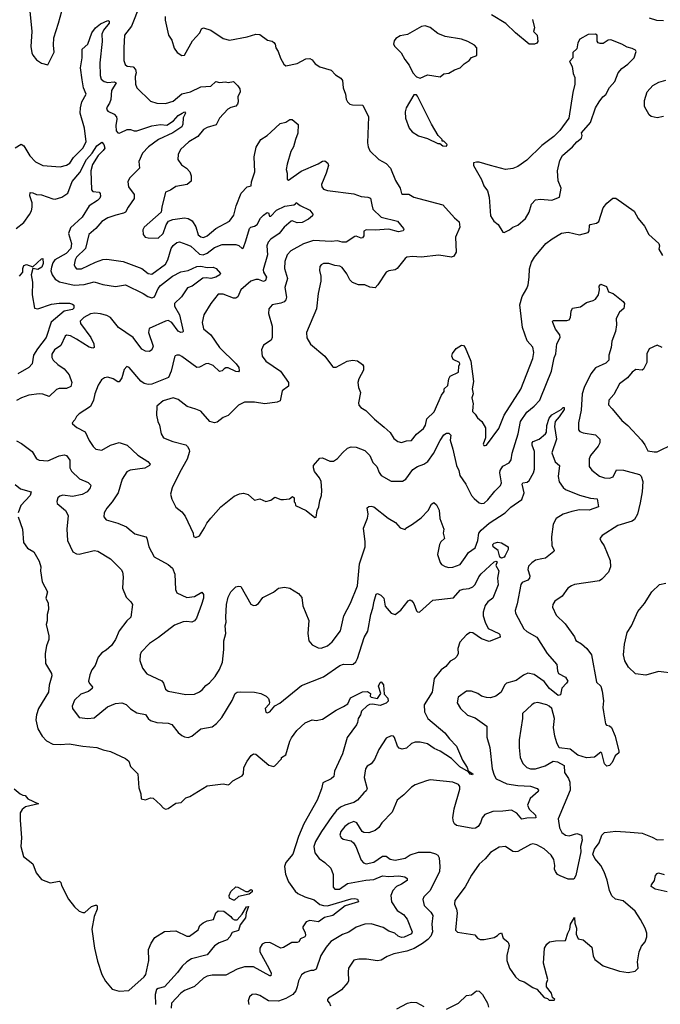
# Model space of a CAD drawing. Extents: x 2086813 to 2278017, y 548126 to 753336.
# Tile 451 of 461: x 2204701 to 2209811, y 734047 to 741899. Entities that reach past the tile are written whole.
import ezdxf

# ---------------------------------------------------------------- set-up
doc = ezdxf.new("R2010")
doc.units = 0

msp = doc.modelspace()

# ---------------------------------------------------------------- linework, layer by layer
at = {"layer": '0CON10XD'}
for points in [[(2204779.2, 741995), (2204797.1, 741805), (2204790, 741685), (2204797.5, 741635), (2204806, 741615), (2204835, 741580), (2204875, 741553.3), (2204925, 741540), (2204975, 741640), (2204970.6, 741695), (2204974.4, 741755), (2205009.1, 741870.9), (2205050.6, 742015)], [(2205658.1, 742015), (2205593.4, 741846.6), (2205535.7, 741775), (2205530.5, 741675), (2205532.5, 741575), (2205542.2, 741542.2), (2205557.7, 741527.7), (2205605, 741523.8), (2205625, 741502.5), (2205629.4, 741475), (2205622.5, 741445), (2205624.4, 741385), (2205635.8, 741355), (2205745, 741250.6), (2205794.6, 741234.6), (2205865, 741230), (2205925, 741249.4), (2205995, 741307.7), (2206063.8, 741325), (2206145, 741362.9), (2206225, 741368.6), (2206265, 741406.2), (2206295, 741399.2), (2206343.1, 741403.1), (2206365, 741399.4), (2206407.5, 741405), (2206441.7, 741371.7), (2206457, 741347), (2206460, 741325), (2206442, 741285), (2206444.2, 741245), (2206439.2, 741225), (2206425, 741210), (2206385, 741200), (2206361.2, 741185), (2206293.3, 741115), (2206268.3, 741061.7), (2206195, 741040), (2206167, 741023), (2206122.9, 740967.1), (2206049.2, 740925), (2205984.2, 740865), (2205965.8, 740825), (2205962, 740785), (2205991.7, 740741.7), (2206032.5, 740715), (2206058.8, 740685), (2206068.8, 740655), (2206067.7, 740612.3), (2206037.5, 740585), (2205945, 740568.8), (2205905, 740540), (2205865, 740522.5), (2205833.8, 740405), (2205830, 740365), (2205693.8, 740245), (2205683.6, 740223.6), (2205686.7, 740186.7), (2205702.5, 740165), (2205725, 740158.8), (2205805, 740157.5), (2205846.1, 740195), (2205868.1, 740261.9), (2205888.7, 740291.3), (2205923.5, 740306.5), (2206015, 740319.3), (2206045, 740313.1), (2206075.6, 740295), (2206105, 740246), (2206125, 740184.5), (2206145, 740166.1), (2206167.3, 740162.7), (2206195.5, 740175), (2206265.6, 740235), (2206375, 740293.6), (2206408.8, 740341.2), (2206428.8, 740415), (2206466.9, 740515), (2206515, 740565.7), (2206546.4, 740573.6), (2206548.9, 740605), (2206575.4, 740685), (2206570, 740805), (2206588, 740882), (2206625.4, 740944.6), (2206675.8, 740975), (2206705, 741002.5), (2206779.2, 741070.8), (2206825, 741081.2), (2206855, 741102.5), (2206875, 741102.5), (2206922.7, 741062.7), (2206919.5, 740995), (2206899.5, 740945), (2206885.6, 740885), (2206863.3, 740846.7), (2206833.4, 740746.6), (2206826.1, 740705), (2206833.6, 740675), (2206835, 740623.8), (2206845, 740620), (2206945, 740691.1), (2207081.7, 740748.3), (2207115, 740770), (2207135, 740773.3), (2207157.5, 740755), (2207163.3, 740735), (2207146.4, 740675), (2207109.4, 740585), (2207110.8, 740565), (2207125, 740548), (2207155, 740535.7), (2207365, 740510), (2207425, 740488), (2207477.5, 740485), (2207498.8, 740475), (2207508.6, 740421.4), (2207517, 740387), (2207585, 740324.5), (2207715, 740292.9), (2207763.3, 740235), (2207765.8, 740225), (2207760, 740215), (2207723.3, 740206.7), (2207645, 740228.7), (2207535, 740219.5), (2207465, 740224), (2207446.1, 740213.9), (2207446.2, 740175), (2207435, 740158.8), (2207425, 740156.7), (2207385, 740173.8), (2207375, 740171.2), (2207304.3, 740124.3), (2207274.3, 740124.3), (2207235, 740134.2), (2207185, 740130.6), (2207045, 740137.5), (2206965, 740112.1), (2206863, 740057), (2206835.6, 740025), (2206815, 739970), (2206813.5, 739915), (2206838.2, 739835), (2206815.6, 739764.4), (2206828.9, 739685), (2206823.1, 739665), (2206810.1, 739649.9), (2206785, 739638.2), (2206715.8, 739624.2), (2206687.3, 739592.7), (2206684.3, 739555), (2206714.4, 739455), (2206715.4, 739364.6), (2206705.5, 739344.5), (2206646.1, 739303.9), (2206628.8, 739265), (2206634.2, 739215), (2206665, 739176.2), (2206780, 739095), (2206845.6, 739005), (2206844.4, 738975.6), (2206795, 738940), (2206779.3, 738860.7), (2206755, 738848.5), (2206655, 738834.4), (2206575, 738849.5), (2206495, 738850), (2206445.7, 738824.3), (2206365, 738743.8), (2206323.9, 738726.1), (2206275, 738688.8), (2206255.9, 738684.1), (2206216.7, 738695), (2206145, 738776.7), (2206105, 738792.5), (2206036.2, 738815), (2205965, 738871.2), (2205923.9, 738883.9), (2205845, 738860), (2205795, 738816.7), (2205791.4, 738745), (2205801.4, 738695), (2205816, 738665), (2205828.8, 738595), (2205849.2, 738565), (2205922.5, 738535), (2206025, 738508.1), (2206040, 738495), (2206052.1, 738472.1), (2206054.3, 738455), (2206036.3, 738393.7), (2205978.7, 738291.3), (2205918, 738165), (2205904, 738115), (2205913.8, 738075), (2205945, 738012.5), (2205993.8, 737975), (2206019.7, 737939.7), (2206083.3, 737805), (2206087, 737777), (2206105, 737770), (2206135, 737783.3), (2206174.1, 737845.9), (2206194, 737885), (2206224.2, 737925), (2206305, 738014.2), (2206411.3, 738098.7), (2206455, 738118), (2206485, 738124), (2206522.3, 738112.3), (2206575, 738067.5), (2206615, 738077.5), (2206665, 738057.5), (2206705, 738066), (2206735, 738090), (2206785, 738073.3), (2206805, 738073.3), (2206851.7, 738078.3), (2206876.4, 738096.4), (2206890, 738085), (2206890, 738055), (2206897, 738047), (2206900, 738025), (2206985, 737983.8), (2207055, 737930), (2207065, 737932.5), (2207072.5, 737985), (2207085.7, 738015), (2207094.4, 738065.6), (2207108.6, 738105), (2207111.9, 738145), (2207104.4, 738215), (2207091.4, 738245), (2207051.9, 738295), (2207043.6, 738325), (2207045.6, 738345), (2207095, 738402), (2207115, 738404), (2207175, 738379.4), (2207205, 738379.4), (2207235, 738399.2), (2207274.4, 738445), (2207315, 738481.4), (2207345, 738491.9), (2207385, 738489.2), (2207454.5, 738464.5), (2207493.2, 738423.2), (2207516.8, 738366.8), (2207550, 738335), (2207568.3, 738288.3), (2207585, 738264.2), (2207665, 738218.1), (2207755, 738218.1), (2207780.6, 738235), (2207837, 738313), (2207875, 738336.7), (2207925, 738353.8), (2207955.5, 738375), (2208001, 738439), (2208055, 738544.2), (2208085, 738587.1), (2208105, 738602.5), (2208125, 738602.5), (2208140.8, 738585), (2208134, 738545), (2208156.2, 738475), (2208184.4, 738345), (2208203.4, 738303.4), (2208211.9, 738265), (2208260, 738195), (2208305, 738103.3), (2208325, 738080), (2208365, 738046), (2208385, 738040.8), (2208405, 738044.2), (2208435, 738070), (2208490.6, 738139.4), (2208536.6, 738183.4), (2208544.3, 738205.7), (2208531.1, 738285), (2208533.1, 738305), (2208555, 738337.5), (2208604.2, 738365), (2208621.5, 738388.5), (2208628.5, 738441.5), (2208677.9, 738595), (2208695.3, 738695), (2208745, 738769.5), (2208805, 738816.7), (2208848.5, 738865), (2208858.1, 738885), (2208943.1, 739095), (2208965, 739202.5), (2208977.1, 739235), (2208986, 739315), (2209011.2, 739365), (2209008.8, 739385), (2208975, 739430), (2208953.1, 739483.1), (2208950, 739495), (2208958.8, 739501.2), (2209065, 739500.6), (2209084.3, 739505.7), (2209094.3, 739525), (2209100.8, 739575), (2209111.4, 739598.6), (2209175, 739610), (2209222.5, 739645), (2209275, 739658.8), (2209295, 739670), (2209318.8, 739705), (2209326.2, 739745), (2209323.3, 739775), (2209335, 739788.8), (2209381.7, 739771.7), (2209397.5, 739727.5), (2209435, 739716.7), (2209515, 739652), (2209525.8, 739635), (2209520, 739595), (2209484.4, 739565.6), (2209457.5, 739515), (2209460, 739465), (2209453, 739413), (2209424, 739335), (2209418, 739285), (2209400.8, 739225), (2209399.2, 739185), (2209375, 739159.4), (2209295, 739121.9), (2209256, 739074), (2209203.5, 738965), (2209186.2, 738915), (2209180, 738785), (2209158.1, 738685), (2209157.7, 738627.7), (2209170, 738615), (2209194.4, 738604.4), (2209295, 738588.6), (2209328.8, 738555), (2209327.1, 738525), (2209315, 738496.7), (2209255, 738423.8), (2209243.4, 738396.6), (2209244, 738335), (2209265, 738306), (2209325, 738260), (2209364.6, 738244.6), (2209405, 738241.8), (2209435, 738253.8), (2209461.7, 738308.3), (2209516.1, 738306.1), (2209645, 738272.5), (2209657.8, 738257.8), (2209670, 738215), (2209665.9, 738134.1), (2209651.3, 738045), (2209628.8, 737955), (2209605, 737914.4), (2209585, 737898.9), (2209472.5, 737865), (2209346.2, 737785), (2209329.3, 737760.7), (2209337.7, 737737.7), (2209362.7, 737702.7), (2209409.4, 737585), (2209414.4, 737535), (2209397.6, 737492.4), (2209345, 737436.2), (2209325, 737424), (2209125, 737395.8), (2209102.5, 737385), (2209072.5, 737365), (2209028.3, 737301.7), (2208968.8, 737261.2), (2208953.8, 737235), (2208950, 737215), (2208980.9, 737150.9), (2209052.3, 737082.3), (2209126.1, 736976.1), (2209137.7, 736947.7), (2209181.5, 736921.5), (2209225, 736883.1), (2209262.2, 736835), (2209301.4, 736615), (2209335, 736583.3), (2209347.1, 736545), (2209356.8, 736466.8), (2209352.9, 736415), (2209357.9, 736377.9)], [(2205862.5, 741925), (2205860.8, 741895), (2205886.7, 741775), (2205914, 741735), (2205931.7, 741671.7), (2205957.7, 741637.7), (2205995, 741613.3), (2206015, 741616.7), (2206079.5, 741730.5), (2206136.7, 741795), (2206151.2, 741825), (2206166.2, 741833.8), (2206225, 741815.5), (2206325, 741748.9), (2206375, 741735.7), (2206515, 741762.9), (2206585, 741784.2), (2206615, 741782), (2206677.5, 741735), (2206715, 741726.7), (2206727.7, 741717.7), (2206737.5, 741705), (2206743.8, 741675), (2206763.8, 741645), (2206782, 741592), (2206806.7, 741545), (2206825, 741530), (2206915, 741548.8), (2206982.3, 741587.7), (2207015, 741590.8), (2207035, 741578), (2207057.5, 741547.5), (2207095, 741522.9), (2207185, 741495.7), (2207220.7, 741460.7), (2207263.2, 741433.2), (2207274.5, 741414.5), (2207281.2, 741355), (2207300.9, 741305), (2207305.6, 741265), (2207315, 741243.3), (2207335, 741226.7), (2207355, 741221.2), (2207438.3, 741218.3), (2207482, 741125), (2207474.2, 740915.8), (2207480, 740885), (2207495, 740852), (2207565, 740784.2), (2207625, 740752.9), (2207657.5, 740715), (2207697.3, 740617.3), (2207735.9, 740555.9), (2207745, 740513.3), (2207755, 740506.7), (2207803.6, 740506.4), (2207845, 740484), (2207884.3, 740474.3), (2208075, 740423.3), (2208168.8, 740318.8), (2208207, 740287), (2208211.8, 740245), (2208177.5, 740165), (2208183.6, 740046.4), (2208165, 740012.5), (2208145, 740004), (2208045, 740022), (2207904.2, 740004.2), (2207835, 740009.5), (2207790, 740005), (2207776, 739995), (2207712.5, 739915), (2207695, 739904), (2207645, 739896), (2207623.8, 739885), (2207556.6, 739783.4), (2207535, 739761.2), (2207495, 739766.7), (2207455, 739783.3), (2207403.6, 739783.6), (2207355, 739802.5), (2207333.3, 739825), (2207311.2, 739871.2), (2207274.1, 739924.1), (2207254.1, 739934.1), (2207215, 739938), (2207166.4, 739953.6), (2207125, 739953.8), (2207105, 739943.3), (2207095, 739930), (2207092.3, 739897.7), (2207102.9, 739855), (2207102.9, 739815), (2207082.5, 739715), (2207067.2, 739592.8), (2206988, 739405), (2206991.7, 739361.7), (2207021.2, 739311.2), (2207135.7, 739215.7), (2207195, 739132.5), (2207205, 739127.5), (2207225, 739126.7), (2207314.2, 739175.8), (2207355, 739183.8), (2207395, 739178.8), (2207435, 739150), (2207444, 739135), (2207441.9, 739105), (2207404.7, 739035.3), (2207398.9, 739005), (2207404, 738965), (2207418, 738925), (2207403.6, 738843.6), (2207406.7, 738825), (2207422.5, 738805), (2207462.7, 738782.7), (2207532, 738712), (2207608.5, 738648.5), (2207655, 738608), (2207685, 738558), (2207715.8, 738535.8), (2207745, 738528), (2207785, 738540), (2207825, 738543.3), (2207865.8, 738594.2), (2207922.1, 738637.9), (2207938, 738665), (2207948.6, 738715), (2208008.1, 738771.9), (2208066, 738904), (2208087.5, 738935), (2208087.5, 738955), (2208117.1, 738982.9), (2208124.5, 739035.5), (2208133.4, 739056.6), (2208201.7, 739088.3), (2208202.5, 739135), (2208212.5, 739155), (2208210, 739165), (2208159.1, 739189.1), (2208147.9, 739215), (2208154.1, 739235.9), (2208183, 739277), (2208225, 739304.4), (2208240.7, 739300.7), (2208254.7, 739284.7), (2208298.1, 739175), (2208321.4, 739015), (2208310, 738955), (2208319.2, 738915), (2208306.1, 738883.9), (2208316.7, 738836.7), (2208314.5, 738815.5), (2208312.5, 738775), (2208334.4, 738754.4), (2208351.2, 738725), (2208386, 738696), (2208415.7, 738645), (2208415.9, 738564.1), (2208396.7, 738515), (2208402.7, 738502.7), (2208415, 738502), (2208425, 738506.7), (2208521.7, 738638.3), (2208564.5, 738745.5), (2208697.9, 738952.1), (2208795, 739196.7), (2208802.2, 739245), (2208795, 739286.2), (2208748.6, 739338.6), (2208711.6, 739445), (2208689.6, 739625), (2208708.5, 739691.5), (2208745.6, 739755), (2208755.5, 739785), (2208765.5, 739844.5), (2208767.9, 739912.1), (2208782.9, 739965), (2208806.2, 740005), (2208897.5, 740115), (2208947.2, 740152.8), (2209023, 740197), (2209075, 740204.2), (2209165, 740182.9), (2209235, 740203.3), (2209243.3, 740215), (2209245, 740257.5), (2209252.5, 740265), (2209302.5, 740277.5), (2209319.1, 740290.9), (2209355, 740397.5), (2209383.3, 740435), (2209433, 740477), (2209455, 740476.2), (2209602.1, 740372.1), (2209633.7, 740313.7), (2209685, 740251.2), (2209718.9, 740185), (2209798, 740115), (2209803.8, 740095), (2209798.8, 740068.8), (2209827.9, 740017.9)], [(2208791.2, 741901.2), (2208808.1, 741835), (2208800, 741805), (2208828.6, 741775), (2208832.9, 741725), (2208825, 741711.2), (2208807, 741703), (2208765, 741704.3), (2208655.8, 741795), (2208578.9, 741868.9), (2208465, 741936.9)], [(2209835, 741889.2), (2209782.3, 741892.3), (2209725, 741910.8)], [(2204665, 740876.2), (2204713.6, 740906.4), (2204735, 740892.5), (2204782.1, 740812.1), (2204826.4, 740766.4), (2204885, 740736.7), (2205025, 740724.4), (2205075, 740739.4), (2205100.8, 740755), (2205130.9, 740799.1), (2205205, 740874.6), (2205231.1, 740925), (2205218.5, 741035), (2205182.3, 741155), (2205184.8, 741195), (2205197.4, 741245), (2205230.4, 741305), (2205208.5, 741355), (2205199.9, 741419.9), (2205186.1, 741515), (2205198.8, 741595), (2205199.2, 741665), (2205244.5, 741705), (2205276.2, 741793.8), (2205305, 741833.6), (2205344.4, 741865.6), (2205405, 741893.3), (2205415, 741888.6), (2205415, 741870.6), (2205370, 741815), (2205356.8, 741785), (2205358.8, 741725), (2205340.4, 741555), (2205343.1, 741455), (2205351.8, 741425), (2205374.3, 741405), (2205405, 741398.8), (2205455, 741402.8), (2205469.3, 741395), (2205432.8, 741335), (2205427.3, 741262.7), (2205416.7, 741233.3), (2205397.5, 741205), (2205394.5, 741185), (2205405, 741170.6), (2205454.2, 741145), (2205471.9, 741125), (2205474.5, 741105), (2205466.7, 741055), (2205471.7, 741011.7), (2205485, 740996.7), (2205495, 740993.3), (2205508.3, 740998.3), (2205557, 741023), (2205585, 741024.3), (2205615, 741012.5), (2205635, 741011.8), (2205755, 741052.5), (2205822.7, 741062.7), (2205875, 741057.9), (2205928.5, 741091.5), (2205965, 741134), (2205996, 741155), (2206015, 741164), (2206022.5, 741155), (2206004.6, 741115.4), (2206002.8, 741065), (2205994.7, 741045), (2205922.2, 740997.8), (2205808.9, 740945), (2205728.6, 740885), (2205680, 740835), (2205652.4, 740767.6), (2205655.4, 740714.6), (2205575.6, 740635), (2205562.2, 740605), (2205569.1, 740565), (2205613.3, 740505), (2205615, 740473.8), (2205565.6, 740405), (2205545, 740364.3), (2205530, 740355), (2205468.9, 740338.9), (2205405, 740320), (2205355, 740290.6), (2205307, 740233), (2205253.1, 740186.9), (2205225.4, 740075), (2205155.3, 740005), (2205144.1, 739985), (2205135.5, 739945), (2205142.2, 739925), (2205155, 739913.5), (2205195, 739911.2), (2205305, 739965.3), (2205365, 739986.7), (2205395, 739989.2), (2205525, 739969.7), (2205674.7, 739914.7), (2205725.4, 739875.4), (2205755, 739870.9), (2205865, 739949.1), (2205882.5, 739985), (2205907.9, 740075), (2205925, 740099.4), (2205955, 740123.1), (2205975, 740127.8), (2206035, 740107.3), (2206065, 740092.7), (2206096.3, 740066.3), (2206135, 740030.5), (2206164.6, 740024.6), (2206195, 740035.9), (2206255, 740082.7), (2206315, 740105.4), (2206425, 740107.5), (2206447.6, 740097.6), (2206475, 740073.3), (2206485, 740082.5), (2206505, 740136.7), (2206532.7, 740235), (2206545, 740245.5), (2206575, 740252.3), (2206595.5, 740265), (2206622.1, 740315), (2206645, 740341.5), (2206675, 740361.4), (2206685, 740358.8), (2206693.5, 740333.5), (2206705, 740331.4), (2206748.9, 740381.1), (2206815, 740412.8), (2206887.6, 740422.4), (2206900, 740430), (2206905, 740442.5), (2206938, 740418), (2207015, 740381.2), (2207039.5, 740349.5), (2207036.2, 740335), (2207005, 740308.1), (2206955, 740282.5), (2206915, 740278.2), (2206875, 740295.6), (2206865, 740293.6), (2206810, 740245), (2206769.6, 740195), (2206705, 740149.5), (2206682.9, 740125), (2206672.6, 740095), (2206676.8, 740025), (2206642.5, 739905), (2206646, 739885), (2206670, 739845), (2206660.8, 739819.2), (2206645, 739810.5), (2206605, 739826.4), (2206585, 739828), (2206545.8, 739814.2), (2206465, 739745.6), (2206441.1, 739688.9), (2206425, 739677.1), (2206405, 739677.8), (2206325, 739708.9), (2206285, 739710), (2206225.5, 739634.5), (2206169.4, 739545), (2206156.7, 739485), (2206168.1, 739435), (2206225, 739385.4), (2206295.3, 739285), (2206427.5, 739155), (2206448.5, 739125), (2206452.3, 739097.7), (2206445, 739090.8), (2206425, 739093.6), (2206365, 739121.8), (2206345, 739122.5), (2206332.9, 739115), (2206315, 739098.6), (2206295, 739092.9), (2206245, 739140), (2206205, 739157.1), (2206185, 739154.3), (2206135, 739127.5), (2206115, 739124.3), (2205995, 739211.9), (2205975, 739222.5), (2205955, 739222.5), (2205941.9, 739218.1), (2205935, 739207.5), (2205910, 739095), (2205887.8, 739045), (2205755, 738993.6), (2205725, 738990), (2205695, 738998.2), (2205666.9, 739016.9), (2205575, 739124.2), (2205555, 739133.8), (2205535, 739108.8), (2205516.1, 739043.9), (2205495, 739010.8), (2205485, 739010), (2205446, 739035), (2205405, 739047.5), (2205376.9, 739043.1), (2205354.3, 739025.7), (2205328.1, 738985), (2205300, 738915), (2205289.4, 738865), (2205264.6, 738815.4), (2205174, 738755), (2205154, 738735), (2205142, 738708), (2205120, 738685), (2205121.2, 738675), (2205156.8, 738646.8), (2205223.2, 738613.2), (2205255, 738542.5), (2205287.5, 738495), (2205308.8, 738475), (2205355, 738466.9), (2205425, 738505.6), (2205495, 738527.1), (2205558, 738505), (2205642.9, 738425), (2205724, 738375), (2205741.2, 738355), (2205736.2, 738345), (2205698.1, 738321.9), (2205582.7, 738307.3), (2205555, 738294.3), (2205518.5, 738235), (2205485.5, 738125), (2205437.3, 738052.7), (2205395, 738003.8), (2205375.8, 737965), (2205372, 737935), (2205391.5, 737911.5), (2205485, 737883.3), (2205552, 737855), (2205575, 737835.6), (2205619.8, 737799.8), (2205706.7, 737775), (2205716.2, 737765), (2205730.8, 737695), (2205773.8, 737615), (2205885, 737554.5), (2205918.8, 737525), (2205937, 737477), (2205944.4, 737355), (2205955, 737328.8), (2206035, 737290), (2206095, 737298), (2206155, 737332.5), (2206166.7, 737315), (2206166.2, 737285), (2206150, 737235), (2206110, 737125), (2206096, 737105), (2206075, 737094.3), (2206035, 737099.2), (2206005.7, 737095.7), (2205935, 737071.1), (2205808.2, 736971.8), (2205735, 736925.5), (2205668.8, 736855), (2205661.2, 736835), (2205658.3, 736788.3), (2205681.7, 736728.3), (2205715, 736683.3), (2205835.5, 736625.5), (2205848.7, 736608.7), (2205865, 736560), (2205885, 736544.2), (2206025, 736517.1), (2206095, 736520.8), (2206135, 736538.6), (2206156.1, 736553.9), (2206185, 736589.4), (2206215, 736610.8), (2206259.5, 736660.5), (2206293.8, 736716.2), (2206318.9, 736775), (2206330, 736875), (2206328.6, 736945), (2206344.2, 737005), (2206340, 737065), (2206347.5, 737095), (2206344.2, 737135), (2206351.1, 737235), (2206364.4, 737295), (2206383.7, 737336.3), (2206423.6, 737376.4), (2206445, 737382), (2206465, 737377.5), (2206545, 737236.7), (2206565, 737228), (2206585, 737230), (2206605, 737244.2), (2206639.2, 737290.8), (2206725, 737334.2), (2206765, 737365.7), (2206814.1, 737374.1), (2206855, 737364.2), (2206925, 737322.5), (2206951.7, 737291.7), (2206959.4, 737225), (2207008.1, 737108.1), (2206998.1, 737005), (2207008, 736945), (2207035, 736914), (2207080.3, 736890.3), (2207105, 736888), (2207155, 736906), (2207192.1, 736937.9), (2207260.8, 737025), (2207287.5, 737145), (2207339.4, 737245), (2207396.4, 737385), (2207411.5, 737558.5), (2207455.5, 737695), (2207455.5, 737735), (2207442.9, 737845), (2207474.6, 737925), (2207479.5, 737955), (2207472.5, 738005), (2207485, 738016.7), (2207505, 738020), (2207525, 738014), (2207638.8, 737925), (2207697.9, 737887.9), (2207735, 737846.2), (2207775, 737832.5), (2207780, 737845), (2207834, 737875), (2207904.3, 737925.7), (2207958, 737985), (2207985, 738036.2), (2208005, 738050), (2208025, 738030), (2208046.6, 737986.6), (2208050.9, 737920.9), (2208084.3, 737835), (2208077.8, 737805), (2208088.5, 737761.5), (2208060, 737735), (2208048.6, 737715), (2208032.9, 737635), (2208055, 737570), (2208065, 737554), (2208095, 737537.5), (2208125, 737530), (2208155, 737532), (2208213.3, 737555), (2208255, 737608.8)], [(2207895, 741432.5), (2207955, 741460), (2208055, 741444), (2208085, 741466.7), (2208125, 741472.5), (2208169.7, 741500.3), (2208213.3, 741515), (2208245, 741546.2), (2208285.9, 741574.1), (2208305, 741596.7), (2208346.4, 741613.6), (2208347.5, 741675), (2208327.5, 741695), (2208275.6, 741725.6), (2208225, 741744), (2208095, 741764), (2208035, 741790), (2207975, 741837.5), (2207935, 741849.2), (2207905, 741844.2), (2207795, 741781.2), (2207735, 741770), (2207700.7, 741749.3), (2207688.3, 741731.7), (2207682.5, 741705), (2207692.5, 741685), (2207744.1, 741634.1), (2207771.7, 741581.7), (2207807, 741537), (2207836.7, 741475), (2207865, 741442.5), (2207895, 741432.5)], [(2208565, 740203.3), (2208607, 740223), (2208634.3, 740245.7), (2208675, 740259.2), (2208735, 740312.5), (2208765, 740363.3), (2208783, 740427), (2208815, 740461.2), (2208855, 740468.6), (2208945, 740458.6), (2209007.5, 740485), (2209021.2, 740555), (2208995.8, 740615), (2208990, 740695), (2209008, 740775), (2209030, 740815), (2209110, 740885), (2209144.1, 740925.9), (2209182.5, 740955), (2209187.5, 740975), (2209183, 740997), (2209255, 741080), (2209293.9, 741196.1), (2209322.5, 741245), (2209352.5, 741285), (2209375, 741302.5), (2209405, 741357.5), (2209446.7, 741405), (2209473.3, 741475), (2209505, 741510), (2209552.5, 741545), (2209602.5, 741595), (2209617.5, 741645), (2209612.5, 741655), (2209585, 741668.8), (2209545, 741680), (2209505, 741703.8), (2209415, 741738), (2209395, 741735.8), (2209355, 741709.4), (2209330, 741710), (2209315.8, 741715.8), (2209307.5, 741727.5), (2209306, 741775), (2209295, 741783.8), (2209235, 741781.2), (2209170, 741745), (2209152.5, 741715), (2209144, 741666), (2209112.3, 741637.7), (2209112.5, 741595), (2209087.5, 741565), (2209106.7, 741525), (2209115, 741470), (2209129.3, 741439.3), (2209130, 741385), (2209111.7, 741318.3), (2209082, 741115), (2209008.8, 741015), (2208961.7, 740968.3), (2208864.4, 740895.6), (2208745, 740780), (2208675, 740728.8), (2208635, 740711.2), (2208576.1, 740703.9), (2208456.1, 740736.1), (2208365, 740762.5), (2208345, 740762.5), (2208321.7, 740758.3), (2208320, 740735), (2208383.3, 740625), (2208404.2, 740575), (2208432.9, 740535), (2208444.5, 740484.5), (2208455.8, 740335), (2208483.2, 740293.2), (2208516.2, 740265), (2208553.6, 740203.6), (2208565, 740203.3)], [(2209835, 741127.5), (2209785, 741116.7), (2209737.9, 741127.9), (2209721.7, 741141.7), (2209685, 741207.5), (2209684.4, 741255), (2209705.7, 741324.3), (2209752, 741375), (2209799.1, 741400.9), (2209855, 741417.8)], [(2208105, 740890), (2208110, 740905), (2208085, 740930), (2208071.7, 740931.7), (2208070, 740945), (2208040, 740975), (2207986.7, 741065), (2207875, 741290), (2207865, 741300), (2207845, 741300), (2207784, 741195), (2207776, 741165), (2207778.8, 741115), (2207806.7, 741035), (2207832.5, 741005), (2207883, 740973), (2207955, 740952.5), (2208035, 740912.5), (2208051.7, 740911.7), (2208075, 740892.5), (2208105, 740890)], [(2204672.5, 740235), (2204735, 740281.5), (2204777.9, 740345), (2204793.8, 740375), (2204800.4, 740405), (2204799.2, 740439.2), (2204781.9, 740495), (2204785, 740520), (2204805, 740518.8), (2204835, 740505.8), (2204875, 740502.9), (2204965, 740470), (2204985, 740468), (2205036.2, 740485), (2205085, 740515.7), (2205119.2, 740609.2), (2205179.3, 740680.7), (2205232.9, 740785), (2205278.4, 740835), (2205315, 740891.9), (2205355, 740921.4), (2205372.7, 740905), (2205380, 740875), (2205368, 740855), (2205325.9, 740815), (2205280.4, 740745), (2205268.8, 740695), (2205273.5, 740543.5), (2205285, 740530), (2205335, 740524), (2205343.1, 740513.1), (2205345, 740492.5), (2205339.4, 740475), (2205322.7, 740457.3), (2205255, 740414.5), (2205199.2, 740325), (2205105, 740240.3), (2205089.8, 740195), (2205115.3, 740115), (2205110, 740075), (2205071.2, 740035), (2204980, 739985), (2204965, 739960.8), (2204954.7, 739925), (2204949.6, 739895), (2204959.5, 739865), (2204985, 739830.6), (2205019.1, 739809.1), (2205135, 739782.8), (2205215, 739787.4), (2205295, 739807.7), (2205365, 739786.2), (2205465, 739771.8), (2205545, 739783.3), (2205685, 739715.5), (2205721.9, 739691.9), (2205755, 739681.1), (2205775, 739690), (2205804.8, 739755.2), (2205825, 739779.5), (2205919.4, 739855), (2205985, 739888.5), (2206045, 739900), (2206115, 739930.9), (2206145, 739933.2), (2206195, 739921.8), (2206245, 739924.2), (2206266.7, 739915), (2206302.5, 739875), (2206297.5, 739865), (2206266, 739845), (2206224.4, 739835.6), (2206191.6, 739841.6), (2206161.7, 739838.3), (2206075.8, 739774.2), (2206039.6, 739760.4), (2205991.4, 739688.6), (2205935.6, 739635), (2205936, 739614), (2205975, 739546.2), (2206005.8, 739415), (2206002, 739408), (2205985, 739405.6), (2205965.7, 739415), (2205915.5, 739485), (2205885, 739499.4), (2205865, 739495.8), (2205733.1, 739436.9), (2205729.1, 739405), (2205766, 739295), (2205755, 739266.7), (2205737.3, 739252.7), (2205705, 739256), (2205675, 739270.8), (2205605, 739363.3), (2205490, 739445), (2205425, 739525.2), (2205395, 739541.2), (2205344.1, 739554.1), (2205300.8, 739559.2), (2205265, 739552.5), (2205211.5, 739525), (2205182.3, 739495), (2205186.2, 739475), (2205268.2, 739365), (2205291.5, 739315), (2205295.6, 739284.4), (2205285, 739280.6), (2205255, 739287.3), (2205155, 739351.2), (2205105, 739377.3), (2205075, 739383.3), (2205064.5, 739375), (2205029.9, 739300.1), (2204977.9, 739265), (2204957.9, 739232.1), (2204956.2, 739205), (2204967.5, 739185), (2205005, 739149.1), (2205055.8, 739115.8), (2205095, 739067.5), (2205116, 739006), (2205108.6, 738975), (2205075, 738958.2), (2205015, 738956.7), (2204995, 738950.6), (2204935, 738892.9), (2204885, 738911.4), (2204855, 738915.8), (2204775, 738904.4), (2204715, 738884.4), (2204675, 738863.3)], [(2204700, 739855), (2204725.6, 739884.4), (2204726.4, 739915), (2204735, 739938), (2204755, 739945.8), (2204805, 739927.5), (2204875, 739992.9), (2204885, 739995.8), (2204888.5, 739955), (2204876.6, 739925), (2204845, 739907.1), (2204805.9, 739914.1), (2204791.1, 739865), (2204802.5, 739805), (2204799.4, 739705), (2204819.5, 739599.5), (2204845, 739591.9), (2204955, 739630.5), (2205015, 739638.1), (2205097.8, 739637.8), (2205121.7, 739631.7), (2205131.7, 739621.7), (2205131.7, 739598.3), (2205123, 739587), (2205055, 739574.4), (2204951.9, 739488.1), (2204911.9, 739365), (2204842.9, 739275), (2204811.5, 739225), (2204801.4, 739155), (2204773.8, 739125), (2204686.7, 739075)], [(2209825, 739284.5), (2209785, 739304), (2209720.8, 739275), (2209704.5, 739235.5), (2209702.2, 739165), (2209677.9, 739112.1), (2209665, 739104), (2209615, 739108.6), (2209585, 739089.2), (2209548.3, 739041.7), (2209485.5, 738994.5), (2209439.8, 738910.2), (2209399.2, 738865), (2209398.6, 738828.6), (2209426.7, 738795), (2209505, 738701.4), (2209552.1, 738662.1), (2209659.4, 738545), (2209687.6, 738507.6), (2209711.3, 738461.3), (2209761.5, 738451.5), (2209785, 738453.9), (2209915, 738515.6)], [(2208255, 737608.8), (2208280.9, 737649.1), (2208335, 737686), (2208356.2, 737745), (2208363.1, 737805), (2208380.7, 737829.3), (2208445.6, 737884.4), (2208572.9, 737967.1), (2208619.2, 738010.9), (2208707, 738073), (2208724.4, 738125), (2208708, 738195), (2208715, 738206.2), (2208748.1, 738211.9), (2208764.5, 738225), (2208798.5, 738285), (2208807.3, 738315), (2208807.2, 738455), (2208788, 738505), (2208787.5, 738525), (2208797.5, 738535), (2208845, 738553.8), (2208895.6, 738595), (2208901.7, 738608.3), (2208905, 738663.3), (2208925, 738720.8), (2208945, 738746.7), (2209020.8, 738789.2), (2209035, 738806.2), (2209045, 738806.2), (2209045, 738791.2), (2209005, 738732.9), (2208972.9, 738695), (2208965.6, 738655), (2208982.1, 738555), (2208946.4, 738445), (2208972.9, 738372.9), (2209006.2, 738345), (2208994.7, 738255), (2209003.8, 738213.8), (2209037, 738167), (2209055, 738151.4), (2209165, 738106.4), (2209255, 738083.3), (2209307.5, 738077.5), (2209318, 738015), (2209243.1, 737986.9), (2209165, 737989.6), (2209105, 737977.5), (2209036.7, 737955), (2208980.2, 737919.8), (2208956.5, 737875), (2208942.7, 737775), (2208945.5, 737705.5), (2208963.8, 737665), (2208961.7, 737658.3), (2208895, 737605.7), (2208865, 737598.1), (2208815, 737588.1), (2208785, 737568.1), (2208759.8, 737540.2), (2208754.6, 737515), (2208769.4, 737465), (2208768.6, 737445), (2208755, 737429.4), (2208709.4, 737410.6), (2208696.9, 737395), (2208668.8, 737241.2), (2208652.8, 737187.2), (2208654.5, 737165), (2208720.8, 737040.8), (2208745, 737020), (2208825, 736975.6), (2208906.9, 736845), (2208985.6, 736755.6), (2208990, 736705), (2208998, 736685), (2209055, 736654.4), (2209071.9, 736625), (2209062.8, 736607.2), (2209025, 736568.8), (2209014.3, 736515.7), (2208995, 736510), (2208925.8, 736565.8), (2208885, 736620), (2208805, 736678.2), (2208755, 736687.8), (2208720.7, 736670.7), (2208659.8, 736630.2), (2208582.7, 736607.3), (2208568.8, 736591.2), (2208542, 736535), (2208497.5, 736505), (2208455, 736492), (2208425, 736494), (2208385, 736504), (2208354.3, 736524.3), (2208305, 736542.9), (2208265.7, 736544.3), (2208198, 736495), (2208191.2, 736451.2), (2208215.7, 736405.7), (2208272, 736352), (2208335, 736332), (2208427.5, 736265), (2208428, 736178), (2208450.6, 736095), (2208469.5, 735925), (2208485.4, 735875), (2208502.2, 735845), (2208585.4, 735805.4), (2208675, 735790.8), (2208776.2, 735786.2), (2208828.7, 735768.7), (2208840, 735755), (2208836.2, 735745), (2208773.1, 735686.9), (2208752.2, 735635), (2208765, 735601.9), (2208814, 735555), (2208816.7, 735535), (2208745, 735531.8), (2208705, 735523.3), (2208665, 735570.4), (2208625, 735595.7), (2208555, 735585.8), (2208475, 735584.3), (2208410.7, 735559.3), (2208388.8, 735535), (2208375.9, 735494.1), (2208356.7, 735465), (2208337.7, 735452.3), (2208315, 735448.8), (2208185, 735472), (2208168, 735485), (2208161.1, 735501.1), (2208156.2, 735535), (2208166.6, 735605), (2208211.7, 735761.7), (2208211.5, 735785), (2208200, 735800), (2208155, 735817.7), (2207975, 735835.7), (2207945, 735830), (2207856.4, 735796.4), (2207825, 735778.7), (2207765, 735716.2), (2207712.5, 735675), (2207670.9, 735579.1), (2207590.6, 735495), (2207565, 735458), (2207535, 735434), (2207486.1, 735413.9), (2207446.1, 735416.1), (2207433.3, 735425), (2207390, 735495), (2207365, 735505.6), (2207325, 735489.6), (2207295, 735465.6), (2207262.1, 735425), (2207255.7, 735395), (2207265, 735376.2), (2207280, 735365), (2207345, 735349.2), (2207364, 735335), (2207382.5, 735305), (2207425, 735197.5), (2207443.3, 735175), (2207465, 735166.2), (2207525, 735180), (2207595, 735227.1), (2207625, 735227.5), (2207655, 735204), (2207695, 735195.7), (2207775, 735213.1), (2207815, 735240), (2207881.1, 735258.9), (2207975, 735259.5), (2208017.9, 735247.9), (2208035.3, 735235.3), (2208046.2, 735215), (2208052.7, 735145), (2208049.7, 735105), (2207974.2, 734955), (2207924, 734905), (2207917.3, 734882.7), (2207925.8, 734835), (2207981.5, 734781.5), (2207995.4, 734755), (2207989.1, 734685), (2207994.7, 734625), (2207979.1, 734590.9), (2207955.9, 734564.1), (2207915, 734532.2), (2207847.3, 734492.7), (2207788.3, 734471.7), (2207685, 734447.9), (2207633.3, 734426.7), (2207585, 734398.1), (2207554.5, 734394.5), (2207466.4, 734406.4), (2207405, 734407.8), (2207365, 734398.1), (2207324.6, 734335.4), (2207320.4, 734305), (2207324.5, 734235), (2207319.5, 734220.5), (2207268.7, 734161.3), (2207225, 734133.3), (2207163.3, 734095), (2207156.7, 734085), (2207156.7, 734075), (2207173.3, 734055), (2207180, 734035)], [(2204675, 738541.2), (2204715, 738520), (2204801.2, 738455), (2204835, 738397.5), (2204855, 738386.2), (2204925, 738382.2), (2205015, 738422), (2205055, 738428.8), (2205074.1, 738424.1), (2205102, 738385), (2205101.4, 738325), (2205115, 738298), (2205178.6, 738238.6), (2205248.3, 738208.3), (2205267.3, 738187.3), (2205262.5, 738165), (2205239.4, 738135), (2205198.7, 738111.3), (2205123, 738097), (2205045, 738106.4), (2205020.9, 738099.1), (2205004.4, 738085), (2204995.9, 738055.9), (2205000.3, 738040.3), (2205065, 737983.8), (2205087.5, 737945), (2205078.1, 737835), (2205082.9, 737745), (2205125, 737654), (2205155, 737638.6), (2205175, 737637.1), (2205295, 737665.8), (2205325, 737660), (2205425, 737598.8), (2205510, 737515), (2205521.2, 737495), (2205526, 737455), (2205520, 737365), (2205550, 737295), (2205587.4, 737257.4), (2205600.8, 737235), (2205587.5, 737135), (2205556.2, 737105), (2205494, 737025), (2205464, 736955), (2205432.4, 736907.6), (2205390.3, 736869.7), (2205355, 736850), (2205326, 736815), (2205301.7, 736748.3), (2205276, 736715), (2205259.2, 736675), (2205250.8, 736625), (2205258, 736605), (2205277.5, 736585), (2205282, 736575), (2205278, 736565), (2205249.3, 736540.7), (2205189.1, 736520.9), (2205137.7, 736472.3), (2205120, 736425), (2205123.3, 736405), (2205174, 736334), (2205245, 736325.8), (2205295, 736330.8), (2205400.6, 736419.4), (2205465, 736446.5), (2205515, 736450.9), (2205549, 736439), (2205585, 736404.4), (2205635, 736372.5), (2205705, 736358), (2205725.6, 736325), (2205745, 736310.6), (2205795, 736293.1), (2205885, 736287.5), (2205915, 736278), (2205964.3, 736215), (2205995, 736189.2), (2206015, 736179.4), (2206044.3, 736175.7), (2206074.4, 736185.6), (2206145, 736244), (2206235, 736260), (2206270, 736285), (2206311.9, 736335), (2206395, 736468.8), (2206418.9, 736525), (2206435, 736535.3), (2206465, 736538.1), (2206575, 736536), (2206625.4, 736525.4), (2206667.1, 736505), (2206685.8, 736485), (2206692.5, 736455), (2206690, 736440), (2206660, 736405), (2206665, 736377.5), (2206675, 736370), (2206695, 736380), (2206735, 736426.7), (2206775, 736448.6), (2206949.8, 736590.2), (2207125, 736658.9), (2207255, 736749.1), (2207285, 736759.1), (2207345, 736755.6), (2207359.6, 736760.4), (2207380.9, 736779.1), (2207395.4, 736804.6), (2207448.9, 736971.1), (2207478, 737022), (2207500.5, 737155), (2207518.9, 737205), (2207528.7, 737261.3)], [(2204665, 738191.2), (2204706.4, 738156.4), (2204792.5, 738135), (2204785, 738103.8), (2204708.9, 738025), (2204689.2, 737965)], [(2204689.2, 737935), (2204724.2, 737835), (2204730.5, 737730.5), (2204763.3, 737685), (2204813.3, 737655), (2204855, 737580), (2204870, 737535), (2204867.5, 737505), (2204881.2, 737415), (2204923.3, 737335), (2204910, 737285), (2204928.8, 737245), (2204930, 737195), (2204920, 737155), (2204920, 737105), (2204913.3, 737075), (2204933.8, 736985), (2204933.8, 736955), (2204914, 736905), (2204904.3, 736844.3), (2204907.5, 736765), (2204953.3, 736685), (2204958, 736665), (2204937, 736593), (2204930, 736535), (2204850, 736405), (2204833.6, 736356.4), (2204829.4, 736315), (2204844.6, 736244.6), (2204880.8, 736185), (2204915, 736148), (2204965, 736121.2), (2205025, 736118), (2205095, 736124), (2205205, 736104.4), (2205315, 736095.7), (2205365.4, 736075.4), (2205425, 736063.3), (2205545, 736006.7), (2205572.5, 735985), (2205585, 735942.5), (2205643.3, 735885), (2205652.3, 735772.3), (2205666.2, 735725), (2205670, 735685), (2205705, 735677.5), (2205745, 735693.3), (2205765, 735690), (2205825, 735637.5), (2205845, 735612.5), (2205865, 735602.5), (2205885, 735607.5), (2205945, 735650), (2205990, 735655), (2206025, 735692.5), (2206057.5, 735705), (2206195, 735790), (2206325, 735806.2), (2206365, 735797.5), (2206375, 735802.5), (2206401.7, 735828.3), (2206475, 735867.5), (2206486.7, 735885), (2206490, 735935), (2206514.3, 735985.7), (2206548.3, 736031.7), (2206565, 736043.3), (2206585, 736041.2), (2206687.5, 735955), (2206725, 735943.3), (2206735, 735947.5), (2206790, 736005), (2206790, 736015), (2206825, 736037.5), (2206855.7, 736145), (2206868.9, 736171.1), (2206910.5, 736229.5), (2206978.3, 736291.7), (2207034.1, 736315.9), (2207065, 736311.2), (2207115, 736320.8), (2207225, 736393.8), (2207285, 736420.8), (2207317.9, 736442.1), (2207339.7, 736490.3), (2207435, 736538.8), (2207475, 736542.5), (2207500, 736525), (2207497.5, 736505), (2207503.3, 736495), (2207555, 736486), (2207582, 736525), (2207563.6, 736585), (2207575, 736614.2), (2207585, 736619.2), (2207603.3, 736595), (2207608.9, 736518.9), (2207637.5, 736487.5), (2207640.4, 736465), (2207625, 736447.3), (2207575, 736428.4), (2207515, 736440), (2207491.3, 736438.7), (2207472.1, 736427.9), (2207427.5, 736385), (2207418.8, 736355), (2207400, 736325), (2207396, 736295), (2207386.2, 736275), (2207313.3, 736175), (2207276.9, 736045), (2207212.9, 735905), (2207205.6, 735864.4), (2207185.7, 735844.3), (2207117.7, 735812.3), (2207108.6, 735765), (2207073.9, 735673.9), (2206968.5, 735485), (2206923.6, 735385), (2206880, 735245), (2206823.6, 735176.4), (2206813.8, 735145), (2206820, 735085), (2206843.8, 735023.8), (2206898.1, 734948.1), (2206920.4, 734930.4), (2206975, 734903.3), (2207049.1, 734879.1), (2207095, 734843.8), (2207125, 734834), (2207155, 734833.1), (2207345, 734886.9), (2207375, 734890), (2207396.2, 734885), (2207402.5, 734865), (2207298.3, 734831.7), (2207197.5, 734755), (2207132.2, 734737.8), (2207085, 734705.5), (2207015, 734714.3), (2206985.8, 734704.2), (2206958.8, 734665), (2206958, 734655), (2206978.7, 734618.7), (2206980.6, 734595), (2206975, 734584.4), (2206941.8, 734568.2), (2206926.1, 734543.9), (2206915, 734538.6), (2206871.7, 734538.3), (2206805, 734500), (2206785, 734495.7), (2206695, 734540.6), (2206655, 734537.8), (2206634.4, 734525), (2206616.4, 734495), (2206616.9, 734465), (2206688.6, 734335), (2206706, 734295), (2206705, 734273.3), (2206695, 734273.8), (2206565, 734345.4), (2206495, 734345.4), (2206435, 734327.9), (2206345, 734280), (2206235, 734279.6), (2206195, 734270.5), (2206165.8, 734255), (2206095, 734190), (2206048.8, 734168.8), (2206015, 734155.7), (2205985, 734134.4), (2205911.1, 734055), (2205907.8, 734015)], [(2208545, 737603.8), (2208531.7, 737611.7), (2208516.3, 737666.3), (2208478.6, 737695), (2208475.9, 737714.1), (2208485, 737723.8), (2208515, 737732.5), (2208545, 737727.5), (2208596.7, 737695), (2208596.2, 737675), (2208574, 737625), (2208565, 737612.8), (2208545, 737603.8)], [(2207528.7, 737261.3), (2207545, 737316.7), (2207555, 737323.3), (2207580.5, 737310.5), (2207606, 737285), (2207615, 737222.5), (2207665, 737166.7), (2207695, 737156.7), (2207741.2, 737188.8), (2207798.8, 737265), (2207815, 737273.3), (2207830, 737265), (2207845, 737242.5), (2207866.7, 737185), (2207875, 737176.7), (2207890, 737175), (2207995, 737270.8), (2208162.1, 737287.9), (2208215, 737348.4), (2208238.3, 737358.3), (2208285, 737362.7), (2208315, 737377.3), (2208335, 737395.7), (2208363.5, 737455), (2208381.3, 737478.7), (2208485, 737574.2), (2208499.5, 737579.5), (2208509.2, 737575), (2208500, 737545), (2208523.8, 737505), (2208512.1, 737445), (2208518.5, 737391.5), (2208475, 737286.7), (2208434.5, 737255.5), (2208413.7, 737226.3), (2208397.1, 737175), (2208398.1, 737145), (2208413.5, 737095), (2208438.6, 737045), (2208524, 737005), (2208531.4, 736995), (2208533.3, 736975), (2208445, 736940.5), (2208385, 736961.8), (2208315, 737010.4), (2208295, 737010.9), (2208265, 736993.5), (2208211.9, 736935), (2208194.5, 736885.5), (2208197.1, 736845), (2208188.9, 736821.1), (2208168.7, 736801.3), (2208135, 736782), (2208100.3, 736739.7), (2208062, 736715), (2208005.6, 736645), (2207989.7, 736535), (2207926.4, 736435), (2207929.6, 736379.6), (2207956.2, 736325), (2208093, 736213), (2208129.4, 736165), (2208184.3, 736105), (2208233.3, 735995), (2208271.1, 735935), (2208278.3, 735908.3), (2208315, 735885.6), (2208313.3, 735876.7), (2208295, 735881.4), (2208281.7, 735901.7), (2208211.1, 735941.1), (2208145, 736008.2), (2208055, 736064.5), (2208006.2, 736086.2), (2207955, 736124), (2207895, 736136.2), (2207855, 736136.7), (2207825, 736126.2), (2207785, 736088.8), (2207751.7, 736081.7), (2207728.8, 736088.8), (2207714.2, 736104.2), (2207691.2, 736175), (2207682.5, 736185), (2207665, 736188.8), (2207625, 736168.8), (2207565, 736078), (2207530.2, 735999.8), (2207505, 735965.8), (2207472, 735945), (2207458.1, 735925), (2207449.2, 735855), (2207472.5, 735765), (2207465, 735750), (2207445, 735734.2), (2207395, 735674), (2207365, 735655.9), (2207293.9, 735636.1), (2207260.8, 735619.1), (2207228.5, 735591.5), (2207189.6, 735545), (2207106.9, 735425), (2207060, 735345), (2207048.2, 735305), (2207055.4, 735255), (2207090.2, 735210.2), (2207135, 735178), (2207182.2, 735132.2), (2207201.7, 735081.7), (2207202.1, 734982.1), (2207215.4, 734965.4), (2207250.8, 734965), (2207315, 735010.3), (2207462.5, 735037.5), (2207525, 735041.6), (2207595, 735071.9), (2207645, 735067.1), (2207725, 735070.7), (2207772.2, 735062.2), (2207790.5, 735050.5), (2207792, 735035), (2207745.7, 735004.3), (2207706.9, 734985), (2207677.1, 734955), (2207662, 734915), (2207665.8, 734865), (2207710.8, 734795), (2207762.4, 734762.4), (2207790.5, 734725), (2207830.5, 734625), (2207825, 734610), (2207768.2, 734581.8), (2207745, 734578.2), (2207718.8, 734588.8), (2207694.2, 734615), (2207645, 734629.6), (2207599.5, 734659.5), (2207505, 734687.5), (2207455, 734685.5), (2207385, 734662.2), (2207325, 734621.9), (2207275, 734604.5), (2207182.9, 734547.1), (2207145, 734501.9), (2207103.1, 734435), (2207065, 734326.2), (2207045, 734315.8), (2207024.4, 734315.6), (2206975, 734299.2), (2206949.1, 734280.9), (2206923.8, 734235), (2206913.5, 734186.5), (2206903.9, 734155), (2206880, 734125), (2206825, 734093.1), (2206765, 734072.7), (2206684.2, 734074.2), (2206615, 734118.1), (2206585, 734128.6), (2206554.1, 734125.9), (2206535, 734107.5), (2206522.5, 734075), (2206528.8, 734045)], [(2209926.1, 736683.9), (2209795, 736700.6), (2209695, 736671.4), (2209612.3, 736682.3), (2209556.2, 736735), (2209528.8, 736785), (2209518, 736835), (2209525, 736920), (2209547.3, 737012.7), (2209581.2, 737065), (2209631.3, 737178.7), (2209685.5, 737244.5), (2209743.6, 737336.4), (2209805, 737394.2), (2209855, 737404.5)], [(2209357.9, 736377.9), (2209372.3, 736282.3), (2209381.7, 736271.7), (2209405, 736268.8), (2209421.2, 736255), (2209450, 736185), (2209480.8, 736065), (2209478.8, 736051.2), (2209451.2, 736028.8), (2209426.1, 735973.9), (2209405, 735950), (2209385, 735946.7), (2209366.7, 735965), (2209345, 736050), (2209337, 736057), (2209285, 736018.8), (2209221.7, 736011.7), (2209152.9, 736032.9), (2209091.7, 736081.7), (2209005, 736092.5), (2208985, 736132.5), (2208969.4, 736185), (2208958.2, 736255), (2208967.3, 736325), (2208945.4, 736405), (2208925, 736425.6), (2208905.4, 736435.4), (2208835, 736452.9), (2208805, 736448.6), (2208785, 736435.7), (2208712.5, 736365), (2208712.5, 736325), (2208685.6, 736155), (2208685.6, 736095.6), (2208693.6, 736015), (2208715, 735967.5), (2208745.8, 735935), (2208774.7, 735924.7), (2208815.4, 735925.4), (2208891.1, 735948.9), (2208955, 735986), (2208991.7, 735981.7), (2209045, 735952.5), (2209046.7, 735895), (2209078.2, 735848.2), (2209088.6, 735818.6), (2209092.2, 735755), (2208996.7, 735525), (2209005.5, 735455), (2209025, 735415.7), (2209055, 735395.6), (2209085, 735390), (2209145, 735408.6), (2209182.5, 735395), (2209186.8, 735355), (2209174.2, 735305.8), (2209177.9, 735262.1), (2209137.3, 735075), (2209121.2, 735045), (2209075.7, 735045.7), (2209011.2, 735071.2), (2208991.7, 735081.7), (2208974, 735105), (2208966, 735125), (2208969.2, 735155), (2208962, 735202), (2208941.4, 735235), (2208885, 735286), (2208825, 735317.5), (2208795, 735325.7), (2208775, 735320), (2208675.3, 735264.7), (2208655, 735261.5), (2208635, 735265.6), (2208576.2, 735306.2), (2208525, 735299.1), (2208455, 735256.5), (2208415, 735207.5), (2208366.1, 735163.9), (2208304.6, 735075.4), (2208255, 734982.5), (2208172.2, 734875), (2208169.4, 734845), (2208186.2, 734805), (2208191.1, 734775), (2208177.3, 734637.3), (2208191.7, 734621.7), (2208331.7, 734601.7), (2208352.5, 734575), (2208375, 734564), (2208405, 734564.2), (2208485, 734580), (2208513.3, 734595), (2208525, 734610), (2208545, 734617.5), (2208556, 734575), (2208595, 734546), (2208600.8, 734535), (2208604.3, 734515), (2208585.8, 734435.8), (2208587.5, 734395), (2208607.5, 734335), (2208655, 734266.7), (2208685, 734240), (2208725, 734226.7), (2208795, 734180), (2208825, 734167.5), (2208885, 734100), (2208911.7, 734091.7), (2208925, 734080), (2208965, 734080), (2208970, 734085), (2208951.7, 734101.7), (2208942.5, 734135), (2208902.5, 734185), (2208903.3, 734215), (2208912.5, 734245), (2208880, 734375), (2208887.5, 734495), (2208905, 734526.7), (2208925.9, 734544.1), (2208975, 734553.3), (2209055, 734556.7), (2209072.5, 734615), (2209088.1, 734645), (2209094.4, 734685), (2209125, 734740), (2209128.1, 734695), (2209142.2, 734655), (2209140, 734605), (2209155, 734570), (2209195, 734560), (2209265, 734502.5), (2209274.1, 734434.1), (2209288.8, 734405), (2209308.9, 734388.9), (2209355, 734354.2), (2209485, 734310), (2209555, 734300), (2209609.5, 734310.5), (2209633.3, 734335), (2209630, 734385), (2209640.8, 734465), (2209660.8, 734509.2), (2209688.6, 734545), (2209702.5, 734585), (2209704, 734615), (2209689.2, 734655), (2209653.7, 734723.7), (2209610.2, 734790.2), (2209515, 734873.1), (2209454.4, 734884.4), (2209425, 734911.2), (2209406.7, 734955), (2209387.2, 735037.2), (2209363.6, 735103.6), (2209335, 735153.8), (2209289.3, 735209.3), (2209272.5, 735245), (2209286.4, 735283.6), (2209323.3, 735335), (2209343.3, 735395), (2209365, 735416.7), (2209455, 735428.6), (2209569.1, 735419.1), (2209665, 735412.2), (2209745, 735380.8), (2209785, 735358), (2209835, 735361.2)], [(2204655.8, 735765), (2204705, 735724.4), (2204726.2, 735713.8), (2204745, 735712.5), (2204765.9, 735685.9), (2204850, 735645), (2204747.3, 735622.7), (2204719.8, 735600.2), (2204705.6, 735575), (2204703.6, 735515), (2204716.2, 735375), (2204709.4, 735305), (2204732.5, 735225), (2204805, 735166), (2204831.5, 735095), (2204875, 735041.9), (2204945, 735015.6), (2205017.6, 735027.6), (2205028.9, 735018.9), (2205034.3, 734995), (2205091.4, 734885), (2205138, 734825), (2205175, 734790), (2205205, 734777.8), (2205221.7, 734778.3), (2205273.9, 734826.1), (2205306.4, 734836.4), (2205315, 734836.7), (2205319.4, 734829.4), (2205318.9, 734805), (2205294, 734746), (2205277.5, 734645), (2205298, 734495), (2205321.5, 734391.5), (2205355.3, 734285), (2205385, 734230.6), (2205438.5, 734168.5), (2205495, 734150.5), (2205572, 734158), (2205694.4, 734265), (2205706.7, 734285), (2205732.2, 734395), (2205727.5, 734485), (2205750, 734535), (2205779.7, 734580.3), (2205855, 734626), (2205945, 734633.3), (2206035, 734590), (2206055, 734591.2), (2206125, 734640), (2206138.6, 734675), (2206165, 734697.1), (2206195, 734712), (2206247.3, 734722.7), (2206264.4, 734775), (2206285, 734792.9), (2206330, 734790), (2206385, 734747.5), (2206395, 734730), (2206415, 734720), (2206435, 734720), (2206476.7, 734765), (2206511.2, 734825), (2206525, 734827.5), (2206506.2, 734775), (2206502.5, 734735), (2206460, 734680), (2206445, 734636.2), (2206395, 734618.8), (2206377.5, 734585), (2206355, 734561.4), (2206292.8, 734537.2), (2206256, 734514), (2206195, 734441.9), (2206071.7, 734408.3), (2206034.6, 734385.4), (2205997.9, 734352.1), (2205959, 734301), (2205855, 734185.4), (2205805, 734173.5), (2205792.2, 734165), (2205782.5, 734125), (2205783.6, 734045)], [(2209866.2, 734945), (2209770, 734965), (2209738, 734985), (2209740.3, 734999.7), (2209765.6, 735034.4), (2209772.9, 735075), (2209785, 735091.2), (2209795, 735094), (2209842.1, 735082.1)], [(2206405, 734876.7), (2206373.8, 734893.8), (2206371.4, 734915), (2206385, 734945.8), (2206425, 734984), (2206441.2, 734981.2), (2206505, 734946), (2206522.5, 734947.5), (2206545, 734963.3), (2206555, 734957.5), (2206555, 734943.3), (2206532.5, 734925), (2206445, 734906), (2206415, 734877.5), (2206405, 734876.7)], [(2208105, 734008.1), (2208201.2, 734055), (2208265, 734117.5), (2208305, 734122.5), (2208345, 734153.8), (2208365, 734151.2), (2208393.3, 734125), (2208433.3, 734055), (2208440, 734025)], [(2207710, 734010), (2207795, 734054.5), (2207825, 734062.7), (2207865, 734060.6), (2207925, 734029.2)]]:
    msp.add_lwpolyline(points, dxfattribs=at)

doc.saveas('drawing.dxf')
